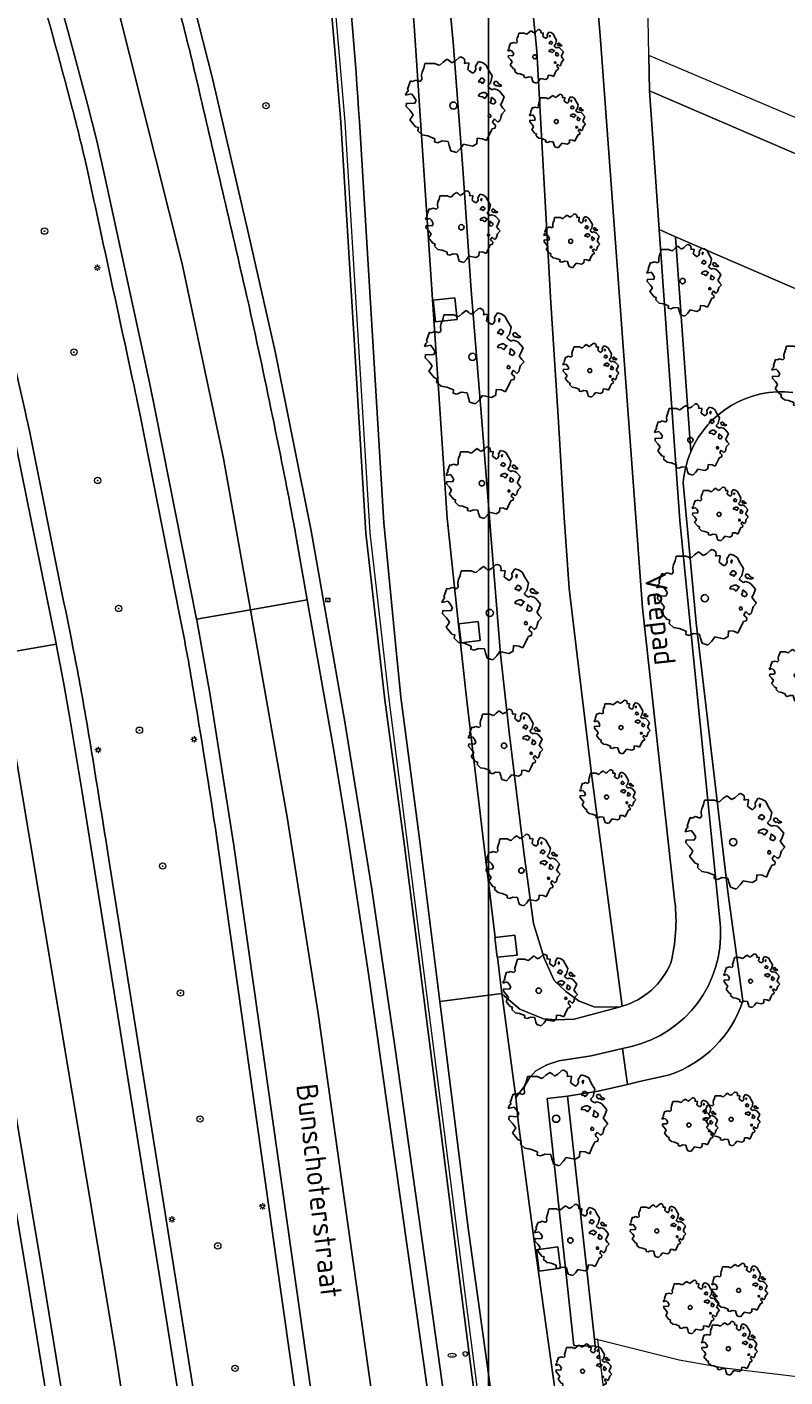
# Model space of a CAD drawing. Header units: metres. Extents: x 152391 to 157968, y 462336 to 467280.
# Tile 402 of 656: x 153737 to 153785, y 466355 to 466441. Entities that reach past the tile are written whole.
import ezdxf
from ezdxf.enums import TextEntityAlignment as Align

# ---------------------------------------------------------------- set-up
doc = ezdxf.new("R2010")
doc.units = ezdxf.units.M
doc.header["$LTSCALE"] = 0.75
doc.layers.get('0').update_dxf_attribs({"lineweight": 25})
doc.layers.get('defpoints').update_dxf_attribs({"lineweight": 25})
for name, color, linetype, lineweight in [('B-GV-GR-BOOM-S', 252, 'Continuous', 25), ('B-WE-GR-BEPLANTING_CULTUUR_BOSPLANTSOEN-GV', 251, 'Continuous', 18), ('B-WE-GR-BOOM-S', 251, 'Continuous', 25), ('B-WE-GR-GROENVOORZIENING-GV', 251, 'Continuous', 18), ('B-WE-GR-HAAG-G', 251, 'GR-HAAG1', 13), ('B-WE-GW-TALUD_KRUIN-G', 251, 'Continuous', 18), ('B-WE-IE-MEUBILAIR_WATERWEGMEUBILAIR-S', 251, 'Continuous', 25), ('B-WE-IE-MEUBILAIR_WEGMEUBILAIR_PAAL-S', 251, 'Continuous', 25), ('B-WE-KL-ET_LS_OV_LICHTMAST-S', 251, 'Continuous', 25), ('B-WE-KL-WATER-S', 170, 'Continuous', 25), ('B-WE-OG-TERREIN_CULTUURSCHEIDING-GV', 251, 'Continuous', 18), ('B-WE-OG-TOPOGRAFIE-T18', 1, 'Continuous', 18), ('B-WE-VH-VERHARDING_ASFALT-GV', 251, 'Continuous', 18), ('B-WE-VH-VERHARDING_BETONSTRAATSTEEN-GV', 251, 'Continuous', 18), ('B-WE-VH-VERHARDING_GESLOTEN-GV', 251, 'Continuous', 18), ('B-WE-VH-VERHARDING_TEGEL-GV', 251, 'Continuous', 18)]:
    doc.layers.add(name, color=color, linetype=linetype, lineweight=lineweight)
doc.styles.add('NLCS-ISO', font='isocpeur.ttf')
doc.styles.add('NLCS-ISO-M750-T18', font='NLCS-ISO.ttf', dxfattribs={"height": 1.35})
doc.linetypes.add('GR-HAAG1', pattern='A,6,[176,NLCS.SHX,S=0.125,R=0,X=0,Y=0],-2', length=8)

# ---------------------------------------------------------------- blocks, each defined once
blk = doc.blocks.new('SIE-WATER_VERKLIKKER_TRANSPORTLEIDING-SO')
at = {"color": 0, "linetype": 'ByBlock', "lineweight": 18}
blk.add_circle((0, 0), 1.5, dxfattribs=at)
at = {"color": 0, "linetype": 'ByBlock', "lineweight": 18, "style": 'NLCS-ISO'}
blk.add_text('vt', height=1.5, dxfattribs=at).set_placement((0, 0), align=Align.MIDDLE_CENTER)
blk = doc.blocks.new('SKL-ET_OV_LICHTMAST-SO')
at = {"color": 0, "linetype": 'ByBlock', "lineweight": 18}
for points in [[(-1.25, 0), (-2, 0)], [(-1.41, 1.41), (-0.88, 0.88)], [(0, 2), (0, 1.25)], [(0.88, 0.88), (1.41, 1.41)], [(2, 0), (1.25, 0)], [(-1.41, -1.41), (-0.88, -0.88)], [(0, -1.25), (0, -2)], [(0.88, -0.88), (1.41, -1.41)]]:
    blk.add_lwpolyline(points, dxfattribs=at)
blk.add_circle((0, 0), 1, dxfattribs=at)
blk = doc.blocks.new('SIE-WEG_PAAL_HECTOMETERPAAL-SO')
at = {"color": 0, "linetype": 'ByBlock', "lineweight": 18}
blk.add_lwpolyline([(-1.44375, -0.94375), (1.44375, -0.94375), (1.44375, 0.94375), (-1.44375, 0.94375)], close=True, dxfattribs=at)
at = {"color": 0, "linetype": 'ByBlock', "lineweight": 18, "style": 'NLCS-ISO'}
blk.add_text('hm', height=1.5, dxfattribs=at).set_placement((0, 0), align=Align.MIDDLE_CENTER)
at = {"style": 'NLCS-ISO'}
blk.add_attdef('WAARDE', (2.13125, -1.69375), '', height=1.5, dxfattribs=at)
blk = doc.blocks.new('SKL-WATER_BRANDKRAAN_BRANDPUT-SO')
at = {"color": 0, "linetype": 'ByBlock', "lineweight": 18}
blk.add_ellipse((0, 0), major_axis=(2.5, 0), ratio=0.54, dxfattribs=at)
at = {"color": 0, "linetype": 'ByBlock', "lineweight": 18, "style": 'NLCS-ISO'}
blk.add_text('bk', height=1.5, dxfattribs=at).set_placement((0.16, 0), align=Align.MIDDLE_CENTER)
blk = doc.blocks.new('SGR-BOOM_01-SO')
at = {"linetype": 'ByBlock', "lineweight": 18}
h = blk.add_hatch(color=0, dxfattribs=at)
h.dxf.hatch_style = 1
edge = h.paths.add_edge_path()
edge.add_arc((0, 0), 0.25, 0, 360)
at = {"color": 0, "linetype": 'ByBlock', "lineweight": 18}
for radius in [2, 0.25]:
    blk.add_circle((0, 0), radius, dxfattribs=at)
blk = doc.blocks.new('SGR-BOOM_21_30')
at = {"linetype": 'Continuous'}
for p, q in [((0.065, 1.581), (0.205, 1.712)), ((0.205, 1.712), (0.263, 1.729)), ((0.263, 1.729), (0.333, 1.696)), ((-1.633, 0.579), (-1.528, 0.875)), ((-1.528, 0.875), (-1.458, 0.858)), ((-1.458, 0.858), (-1.342, 0.908)), ((-1.342, 0.908), (-1.179, 0.858)), ((-1.179, 0.858), (-1.121, 0.924)), ((-1.133, 1.088), (-1.109, 1.187)), ((-1.121, 0.924), (-1.133, 1.088)), ((-1.109, 1.187), (-1.051, 1.335)), ((-1.051, 1.335), (-1.016, 1.499)), ((-1.016, 1.499), (-0.668, 1.499)), ((-0.668, 1.499), (-0.516, 1.433)), ((-0.516, 1.433), (-0.47, 1.45)), ((-0.47, 1.45), (-0.365, 1.548)), ((-0.365, 1.548), (-0.226, 1.647)), ((-0.226, 1.647), (-0.133, 1.581)), ((-0.133, 1.581), (-0.063, 1.515)), ((-0.063, 1.515), (0.065, 1.581)), ((0.333, 1.696), (0.391, 1.647)), ((0.402, 1.532), (0.379, 1.499)), ((0.379, 1.499), (0.53, 1.515)), ((0.391, 1.647), (0.402, 1.532)), ((0.542, 1.483), (0.507, 1.285)), ((0.507, 1.285), (0.565, 1.236)), ((0.53, 1.515), (0.542, 1.483)), ((0.565, 1.236), (0.693, 1.154)), ((0.693, 1.154), (0.751, 1.203)), ((0.751, 1.203), (0.798, 1.285)), ((0.786, 1.4), (0.891, 1.565)), ((0.798, 1.285), (0.786, 1.4)), ((0.891, 1.565), (1.019, 1.532)), ((0.937, 0.908), (0.891, 0.875)), ((0.891, 0.875), (0.926, 0.825)), ((0.972, 1.368), (0.926, 1.335)), ((0.926, 1.335), (0.949, 1.253)), ((0.972, 0.973), (0.937, 0.908)), ((0.949, 1.253), (0.961, 1.236)), ((0.961, 1.269), (0.972, 1.368)), ((1.03, 0.973), (0.972, 0.973)), ((1.019, 1.532), (1.158, 1.45)), ((1.077, 0.94), (1.03, 0.973)), ((1.124, 0.875), (1.077, 0.94)), ((1.077, 0.842), (1.124, 0.875)), ((1.158, 1.45), (1.251, 1.269)), ((1.251, 1.269), (1.379, 1.055)), ((1.379, 1.055), (1.321, 0.793)), ((1.472, 0.858), (1.438, 0.809)), ((1.542, 0.858), (1.472, 0.858)), ((1.624, 0.76), (1.542, 0.858)), ((-1.703, 0.365), (-1.656, 0.48)), ((-1.493, 0.415), (-1.703, 0.365)), ((-1.679, -0.029), (-1.668, 0.086)), ((-1.668, 0.086), (-1.389, 0.07)), ((-1.656, 0.48), (-1.598, 0.53)), ((-1.598, 0.53), (-1.633, 0.579)), ((-1.423, 0.333), (-1.493, 0.415)), ((-1.33, 0.185), (-1.423, 0.333)), ((-1.389, 0.07), (-1.33, 0.185)), ((0.926, 0.415), (0.891, 0.333)), ((0.891, 0.333), (1.03, 0.316)), ((0.926, 0.825), (0.984, 0.842)), ((1.054, 0.464), (0.926, 0.415)), ((0.984, 0.842), (1.03, 0.776)), ((1.03, 0.776), (1.077, 0.842)), ((1.03, 0.316), (1.112, 0.251)), ((1.112, 0.464), (1.054, 0.464)), ((1.217, 0.398), (1.112, 0.464)), ((1.112, 0.251), (1.205, 0.365)), ((1.205, 0.365), (1.24, 0.415)), ((1.321, 0.793), (1.228, 0.694)), ((1.228, 0.694), (1.275, 0.628)), ((1.275, 0.628), (1.379, 0.563)), ((1.344, 0.185), (1.31, 0.103)), ((1.434, 0.049), (1.31, 0.103)), ((1.356, 0.3), (1.344, 0.234)), ((1.344, 0.234), (1.344, 0.185)), ((1.426, 0.234), (1.356, 0.3)), ((1.379, 0.563), (1.438, 0.595)), ((1.472, 0.201), (1.426, 0.234)), ((1.434, 0.049), (1.507, 0.136)), ((1.438, 0.809), (1.461, 0.743)), ((1.438, 0.595), (1.565, 0.563)), ((1.461, 0.743), (1.531, 0.694)), ((1.507, 0.136), (1.472, 0.201)), ((1.531, 0.727), (1.635, 0.678)), ((1.531, 0.694), (1.542, 0.727)), ((1.565, 0.563), (1.635, 0.513)), ((1.728, 0.71), (1.624, 0.76)), ((1.635, 0.678), (1.728, 0.71)), ((1.635, 0.513), (1.81, 0.316)), ((1.717, 0.103), (1.67, 0.037)), ((1.67, 0.037), (1.763, -0.094)), ((1.81, 0.316), (1.717, 0.103)), ((-1.54, -0.177), (-1.679, -0.029)), ((-1.551, -0.505), (-1.493, -0.423)), ((-1.354, -0.752), (-1.551, -0.505)), ((-1.435, -0.324), (-1.54, -0.177)), ((-1.493, -0.423), (-1.435, -0.324)), ((-1.249, -0.784), (-1.354, -0.752)), ((-1.272, -0.899), (-1.249, -0.784)), ((1.286, -0.292), (1.24, -0.357)), ((1.24, -0.357), (1.251, -0.423)), ((1.263, -0.423), (1.333, -0.407)), ((1.333, -0.341), (1.286, -0.292)), ((1.333, -0.407), (1.333, -0.341)), ((1.368, -0.834), (1.356, -0.883)), ((1.484, -0.801), (1.368, -0.834)), ((1.461, -0.472), (1.391, -0.587)), ((1.391, -0.587), (1.426, -0.637)), ((1.426, -0.637), (1.496, -0.702)), ((1.577, -0.587), (1.461, -0.472)), ((1.496, -0.702), (1.484, -0.801)), ((1.658, -0.522), (1.577, -0.587)), ((1.682, -0.423), (1.658, -0.522)), ((1.717, -0.308), (1.682, -0.423)), ((1.845, -0.177), (1.717, -0.308)), ((1.763, -0.094), (1.845, -0.177)), ((-1.109, -1.047), (-1.272, -0.899)), ((-0.912, -1.08), (-1.109, -1.047)), ((-0.668, -1.179), (-0.912, -1.08)), ((-0.679, -1.294), (-0.668, -1.179)), ((-0.551, -1.326), (-0.679, -1.294)), ((-0.4, -1.261), (-0.551, -1.326)), ((-0.191, -1.277), (-0.4, -1.261)), ((-0.156, -1.425), (-0.191, -1.277)), ((-0.133, -1.491), (-0.156, -1.425)), ((-0.098, -1.606), (-0.133, -1.491)), ((0.112, -1.671), (-0.098, -1.606)), ((0.251, -1.524), (0.112, -1.671)), ((0.356, -1.376), (0.251, -1.524)), ((0.682, -1.441), (0.356, -1.376)), ((0.833, -1.359), (0.682, -1.441)), ((0.844, -1.162), (0.833, -1.359)), ((1.03, -1.179), (0.844, -1.162)), ((1.182, -1.244), (1.03, -1.179)), ((1.286, -1.014), (1.182, -1.244)), ((1.356, -0.883), (1.286, -1.014))]:
    blk.add_line(p, q, dxfattribs=at)
blk.add_circle((0, 0), 0.126, dxfattribs=at)
blk = doc.blocks.new('SGR-BOOM_31_50')
at = {"linetype": 'Continuous'}
for p, q in [((-1.479, 1.582), (-1.402, 1.78)), ((-1.402, 1.78), (-1.355, 1.999)), ((-1.355, 1.999), (-0.89, 1.999)), ((-0.89, 1.999), (-0.688, 1.911)), ((-0.688, 1.911), (-0.626, 1.933)), ((-0.626, 1.933), (-0.487, 2.064)), ((-0.487, 2.064), (-0.301, 2.196)), ((-0.301, 2.196), (-0.177, 2.108)), ((-0.177, 2.108), (-0.084, 2.02)), ((-0.084, 2.02), (0.087, 2.108)), ((0.087, 2.108), (0.273, 2.283)), ((0.273, 2.283), (0.351, 2.305)), ((0.351, 2.305), (0.444, 2.261)), ((0.444, 2.261), (0.521, 2.196)), ((0.537, 2.042), (0.506, 1.999)), ((0.506, 1.999), (0.707, 2.02)), ((0.521, 2.196), (0.537, 2.042)), ((0.723, 1.977), (0.676, 1.714)), ((0.676, 1.714), (0.754, 1.648)), ((0.707, 2.02), (0.723, 1.977)), ((1.002, 1.604), (1.064, 1.714)), ((1.048, 1.867), (1.188, 2.086)), ((1.064, 1.714), (1.048, 1.867)), ((1.188, 2.086), (1.358, 2.042)), ((1.296, 1.823), (1.234, 1.78)), ((1.234, 1.78), (1.265, 1.67)), ((1.281, 1.692), (1.296, 1.823)), ((1.358, 2.042), (1.545, 1.933)), ((1.545, 1.933), (1.669, 1.692)), ((-2.177, 0.772), (-2.038, 1.166)), ((-2.038, 1.166), (-1.944, 1.144)), ((-1.944, 1.144), (-1.789, 1.21)), ((-1.789, 1.21), (-1.572, 1.144)), ((-1.572, 1.144), (-1.495, 1.232)), ((-1.51, 1.451), (-1.479, 1.582)), ((-1.495, 1.232), (-1.51, 1.451)), ((0.754, 1.648), (0.924, 1.539)), ((0.924, 1.539), (1.002, 1.604)), ((1.25, 1.21), (1.188, 1.166)), ((1.188, 1.166), (1.234, 1.101)), ((1.234, 1.101), (1.312, 1.122)), ((1.296, 1.298), (1.25, 1.21)), ((1.265, 1.67), (1.281, 1.648)), ((1.374, 1.298), (1.296, 1.298)), ((1.312, 1.122), (1.374, 1.035)), ((1.436, 1.254), (1.374, 1.298)), ((1.374, 1.035), (1.436, 1.122)), ((1.498, 1.166), (1.436, 1.254)), ((1.436, 1.122), (1.498, 1.166)), ((1.762, 1.057), (1.638, 0.925)), ((1.638, 0.925), (1.7, 0.838)), ((1.669, 1.692), (1.839, 1.407)), ((1.839, 1.407), (1.762, 1.057)), ((1.963, 1.144), (1.917, 1.079)), ((1.917, 1.079), (1.948, 0.991)), ((1.948, 0.991), (2.041, 0.925)), ((2.056, 1.144), (1.963, 1.144)), ((2.041, 0.969), (2.18, 0.903)), ((2.041, 0.925), (2.056, 0.969)), ((2.165, 1.013), (2.056, 1.144)), ((2.304, 0.947), (2.165, 1.013)), ((2.18, 0.903), (2.304, 0.947)), ((-2.27, 0.487), (-2.208, 0.641)), ((-1.991, 0.553), (-2.27, 0.487)), ((-2.239, -0.038), (-2.224, 0.115)), ((-2.224, 0.115), (-1.851, 0.093)), ((-2.208, 0.641), (-2.131, 0.706)), ((-2.131, 0.706), (-2.177, 0.772)), ((-1.898, 0.444), (-1.991, 0.553)), ((-1.774, 0.246), (-1.898, 0.444)), ((-1.851, 0.093), (-1.774, 0.246)), ((1.234, 0.553), (1.188, 0.444)), ((1.188, 0.444), (1.374, 0.422)), ((1.405, 0.619), (1.234, 0.553)), ((1.374, 0.422), (1.483, 0.334)), ((1.483, 0.619), (1.405, 0.619)), ((1.622, 0.531), (1.483, 0.619)), ((1.483, 0.334), (1.607, 0.487)), ((1.607, 0.487), (1.653, 0.553)), ((1.7, 0.838), (1.839, 0.75)), ((1.793, 0.246), (1.746, 0.137)), ((1.911, 0.065), (1.746, 0.137)), ((1.808, 0.4), (1.793, 0.312)), ((1.793, 0.312), (1.793, 0.246)), ((1.901, 0.312), (1.808, 0.4)), ((1.839, 0.75), (1.917, 0.794)), ((1.963, 0.268), (1.901, 0.312)), ((1.911, 0.065), (2.01, 0.181)), ((1.917, 0.794), (2.087, 0.75)), ((2.01, 0.181), (1.963, 0.268)), ((2.087, 0.75), (2.18, 0.684)), ((2.18, 0.684), (2.413, 0.422)), ((2.289, 0.137), (2.227, 0.049)), ((2.227, 0.049), (2.351, -0.126)), ((2.413, 0.422), (2.289, 0.137)), ((-2.053, -0.235), (-2.239, -0.038)), ((-2.069, -0.673), (-1.991, -0.564)), ((-1.805, -1.002), (-2.069, -0.673)), ((-1.913, -0.433), (-2.053, -0.235)), ((-1.991, -0.564), (-1.913, -0.433)), ((1.715, -0.389), (1.653, -0.476)), ((1.653, -0.476), (1.669, -0.564)), ((1.684, -0.564), (1.777, -0.542)), ((1.777, -0.454), (1.715, -0.389)), ((1.777, -0.542), (1.777, -0.454)), ((1.948, -0.63), (1.855, -0.783)), ((1.855, -0.783), (1.901, -0.849)), ((1.901, -0.849), (1.994, -0.936)), ((2.103, -0.783), (1.948, -0.63)), ((2.211, -0.695), (2.103, -0.783)), ((2.242, -0.564), (2.211, -0.695)), ((2.289, -0.411), (2.242, -0.564)), ((2.459, -0.235), (2.289, -0.411)), ((2.351, -0.126), (2.459, -0.235)), ((-1.665, -1.046), (-1.805, -1.002)), ((-1.696, -1.199), (-1.665, -1.046)), ((-1.479, -1.396), (-1.696, -1.199)), ((-1.216, -1.44), (-1.479, -1.396)), ((-0.89, -1.571), (-1.216, -1.44)), ((-0.906, -1.725), (-0.89, -1.571)), ((-0.533, -1.681), (-0.735, -1.769)), ((-0.254, -1.703), (-0.533, -1.681)), ((-0.208, -1.9), (-0.254, -1.703)), ((1.126, -1.55), (1.11, -1.812)), ((1.374, -1.571), (1.126, -1.55)), ((1.576, -1.659), (1.374, -1.571)), ((1.715, -1.352), (1.576, -1.659)), ((1.808, -1.177), (1.715, -1.352)), ((1.824, -1.112), (1.808, -1.177)), ((1.979, -1.068), (1.824, -1.112)), ((1.994, -0.936), (1.979, -1.068)), ((-0.735, -1.769), (-0.906, -1.725)), ((-0.177, -1.988), (-0.208, -1.9)), ((-0.13, -2.141), (-0.177, -1.988)), ((0.149, -2.229), (-0.13, -2.141)), ((0.335, -2.031), (0.149, -2.229)), ((0.475, -1.834), (0.335, -2.031)), ((0.909, -1.922), (0.475, -1.834)), ((1.11, -1.812), (0.909, -1.922))]:
    blk.add_line(p, q, dxfattribs=at)
blk.add_circle((0, 0), 0.169, dxfattribs=at)
blk = doc.blocks.new('SGR-BOOM_50_100')
at = {"linetype": 'Continuous'}
for p, q in [((-1.869, 2.373), (-1.807, 2.665)), ((-1.807, 2.665), (-1.187, 2.665)), ((-1.187, 2.665), (-0.918, 2.548)), ((-0.918, 2.548), (-0.835, 2.577)), ((-0.835, 2.577), (-0.649, 2.752)), ((-0.649, 2.752), (-0.401, 2.928)), ((-0.401, 2.928), (-0.236, 2.811)), ((-0.236, 2.811), (-0.112, 2.694)), ((-0.112, 2.694), (0.116, 2.811)), ((0.116, 2.811), (0.364, 3.044)), ((0.364, 3.044), (0.467, 3.074)), ((0.467, 3.074), (0.591, 3.015)), ((0.591, 3.015), (0.695, 2.928)), ((0.715, 2.723), (0.674, 2.665)), ((0.674, 2.665), (0.943, 2.694)), ((0.695, 2.928), (0.715, 2.723)), ((0.964, 2.636), (0.902, 2.285)), ((0.943, 2.694), (0.964, 2.636)), ((1.398, 2.49), (1.584, 2.782)), ((1.584, 2.782), (1.811, 2.723)), ((1.811, 2.723), (2.059, 2.577)), ((2.059, 2.577), (2.225, 2.256)), ((-2.014, 1.935), (-1.972, 2.11)), ((-1.993, 1.643), (-2.014, 1.935)), ((-1.972, 2.11), (-1.869, 2.373)), ((0.902, 2.285), (1.005, 2.198)), ((1.005, 2.198), (1.232, 2.052)), ((1.232, 2.052), (1.336, 2.139)), ((1.336, 2.139), (1.418, 2.285)), ((1.418, 2.285), (1.398, 2.49)), ((1.729, 2.431), (1.646, 2.373)), ((1.646, 2.373), (1.687, 2.227)), ((1.729, 1.73), (1.667, 1.613)), ((1.687, 2.227), (1.708, 2.198)), ((1.708, 2.256), (1.729, 2.431)), ((1.832, 1.73), (1.729, 1.73)), ((1.915, 1.672), (1.832, 1.73)), ((2.225, 2.256), (2.452, 1.876)), ((2.452, 1.876), (2.349, 1.409)), ((-3.027, 0.65), (-2.944, 0.854)), ((-2.944, 0.854), (-2.841, 0.942)), ((-2.903, 1.029), (-2.717, 1.555)), ((-2.841, 0.942), (-2.903, 1.029)), ((-2.717, 1.555), (-2.593, 1.526)), ((-2.593, 1.526), (-2.386, 1.613)), ((-2.386, 1.613), (-2.096, 1.526)), ((-2.096, 1.526), (-1.993, 1.643)), ((1.667, 1.613), (1.584, 1.555)), ((1.584, 1.555), (1.646, 1.467)), ((1.646, 1.467), (1.749, 1.497)), ((1.749, 1.497), (1.832, 1.38)), ((1.832, 1.38), (1.915, 1.497)), ((1.997, 1.555), (1.915, 1.672)), ((1.915, 1.497), (1.997, 1.555)), ((2.349, 1.409), (2.183, 1.234)), ((2.183, 1.234), (2.266, 1.117)), ((2.266, 1.117), (2.452, 1)), ((2.452, 1), (2.556, 1.059)), ((2.618, 1.526), (2.556, 1.438)), ((2.556, 1.438), (2.597, 1.321)), ((2.556, 1.059), (2.783, 1)), ((2.597, 1.321), (2.721, 1.234)), ((2.742, 1.526), (2.618, 1.526)), ((2.721, 1.292), (2.907, 1.205)), ((2.721, 1.234), (2.742, 1.292)), ((2.886, 1.351), (2.742, 1.526)), ((2.783, 1), (2.907, 0.913)), ((3.072, 1.263), (2.886, 1.351)), ((2.907, 1.205), (3.072, 1.263)), ((2.907, 0.913), (3.217, 0.562)), ((-2.655, 0.737), (-3.027, 0.65)), ((-2.985, -0.051), (-2.965, 0.153)), ((-2.965, 0.153), (-2.469, 0.124)), ((-2.531, 0.591), (-2.655, 0.737)), ((-2.365, 0.329), (-2.531, 0.591)), ((-2.469, 0.124), (-2.365, 0.329)), ((1.646, 0.737), (1.584, 0.591)), ((1.584, 0.591), (1.832, 0.562)), ((1.873, 0.825), (1.646, 0.737)), ((1.832, 0.562), (1.977, 0.445)), ((1.977, 0.825), (1.873, 0.825)), ((2.163, 0.708), (1.977, 0.825)), ((1.977, 0.445), (2.142, 0.65)), ((2.142, 0.65), (2.204, 0.737)), ((2.39, 0.329), (2.328, 0.183)), ((2.549, 0.087), (2.328, 0.183)), ((2.411, 0.533), (2.39, 0.416)), ((2.39, 0.416), (2.39, 0.329)), ((2.535, 0.416), (2.411, 0.533)), ((2.618, 0.358), (2.535, 0.416)), ((2.549, 0.087), (2.68, 0.241)), ((2.68, 0.241), (2.618, 0.358)), ((3.052, 0.183), (2.969, 0.066)), ((2.969, 0.066), (3.135, -0.168)), ((3.217, 0.562), (3.052, 0.183)), ((-2.737, -0.314), (-2.985, -0.051)), ((-2.758, -0.898), (-2.655, -0.752)), ((-2.551, -0.577), (-2.737, -0.314)), ((-2.655, -0.752), (-2.551, -0.577)), ((2.287, -0.518), (2.204, -0.635)), ((2.204, -0.635), (2.225, -0.752)), ((2.245, -0.752), (2.37, -0.723)), ((2.37, -0.606), (2.287, -0.518)), ((2.37, -0.723), (2.37, -0.606)), ((2.597, -0.84), (2.473, -1.044)), ((2.804, -1.044), (2.597, -0.84)), ((2.99, -0.752), (2.948, -0.927)), ((3.052, -0.548), (2.99, -0.752)), ((3.279, -0.314), (3.052, -0.548)), ((3.135, -0.168), (3.279, -0.314)), ((-2.407, -1.336), (-2.758, -0.898)), ((-2.22, -1.394), (-2.407, -1.336)), ((-2.262, -1.599), (-2.22, -1.394)), ((-1.972, -1.862), (-2.262, -1.599)), ((2.411, -1.57), (2.287, -1.803)), ((2.432, -1.482), (2.411, -1.57)), ((2.638, -1.424), (2.432, -1.482)), ((2.473, -1.044), (2.535, -1.132)), ((2.535, -1.132), (2.659, -1.248)), ((2.659, -1.248), (2.638, -1.424)), ((2.948, -0.927), (2.804, -1.044)), ((-1.621, -1.92), (-1.972, -1.862)), ((-1.187, -2.095), (-1.621, -1.92)), ((-1.207, -2.3), (-1.187, -2.095)), ((-0.98, -2.358), (-1.207, -2.3)), ((-0.711, -2.241), (-0.98, -2.358)), ((-0.339, -2.271), (-0.711, -2.241)), ((-0.277, -2.533), (-0.339, -2.271)), ((-0.236, -2.65), (-0.277, -2.533)), ((0.633, -2.446), (0.447, -2.709)), ((1.212, -2.563), (0.633, -2.446)), ((1.48, -2.417), (1.212, -2.563)), ((1.501, -2.066), (1.48, -2.417)), ((1.832, -2.095), (1.501, -2.066)), ((2.101, -2.212), (1.832, -2.095)), ((2.287, -1.803), (2.101, -2.212)), ((-0.174, -2.855), (-0.236, -2.65)), ((0.199, -2.971), (-0.174, -2.855)), ((0.447, -2.709), (0.199, -2.971))]:
    blk.add_line(p, q, dxfattribs=at)
blk.add_circle((0, 0), 0.225, dxfattribs=at)

msp = doc.modelspace()

# ---------------------------------------------------------------- linework, layer by layer
at = {"layer": 'B-WE-GR-BEPLANTING_CULTUUR_BOSPLANTSOEN-GV'}
for points in [[(153751.247, 466516.842), (153755.306, 466506.403), (153757.161, 466500.658), (153757.35, 466500), (153758.414, 466496.303), (153760.298, 466490.146), (153761.599, 466485.392), (153763.376, 466478.537), (153764.47, 466473.235), (153765.802, 466466.784), (153766.461, 466462.885), (153767.017, 466458.637), (153768.138, 466450.99), (153768.544, 466446.695), (153769.267, 466439.252), (153769.689, 466431.612), (153770.155, 466423.322), (153770.631, 466416.132), (153771.016, 466409.739), (153771.321, 466405.245), (153771.827, 466400.998), (153772.748, 466393.353), (153774.687, 466378.818)], [(153778.017, 466385.41), (153775.958, 466404.016), (153773.287, 466440.224), (153773.031, 466443.201), (153772.213, 466452.727), (153770.513, 466463.843), (153769.65, 466469.184), (153768.462, 466474.937), (153766.678, 466482.54), (153764.746, 466490.244), (153763.605, 466494.647), (153762.077, 466500), (153761.82, 466500.9), (153759.9, 466506.686), (153758.366, 466510.405)], [(153763.262, 466447.397), (153763.983, 466439.804), (153764.602, 466431.813), (153765.122, 466424.122), (153765.833, 466415.331), (153766.364, 466408.639), (153766.986, 466401.097), (153767.536, 466396.151), (153768.457, 466388.556), (153769.061, 466384.058), (153769.737, 466381.855), (153770.372, 466380.452), (153771.114, 466379.745), (153771.956, 466379.137), (153772.9, 466378.779), (153774.479, 466378.762), (153774.687, 466378.818), (153772.748, 466393.353), (153771.827, 466400.998), (153771.321, 466405.245), (153771.016, 466409.739), (153770.631, 466416.132), (153770.155, 466423.322), (153769.689, 466431.612), (153769.267, 466439.252), (153768.544, 466446.695)], [(153778.537, 466411.922), (153779.36, 466403.074), (153781.37, 466386.045), (153782.31, 466379.153)], [(153777.67, 466374.481), (153775.776, 466374.045), (153775.012, 466373.869), (153773.165, 466373.444), (153771.209, 466373.131), (153772.916, 466357.76), (153773.131, 466357.742)], [(153773.131, 466357.742), (153778.285, 466356.447), (153781.148, 466355.947), (153786.999, 466355.239), (153792.769, 466354.612), (153799.061, 466354.731), (153810.799, 466354.264), (153813.84, 466354.116), (153826.346, 466353.618), (153826.351, 466354.26), (153826.356, 466355.894), (153828.069, 466356.775)]]:
    msp.add_lwpolyline(points, dxfattribs=at)
for points in [[(153777.026, 466427.949), (153778.06, 466427.502), (153797.237, 466419.214), (153806.248, 466415.427), (153821.422, 466417.431), (153820.647, 466424.39), (153809.463, 466422.831), (153795.405, 466428.557), (153776.41, 466436.732)], [(153772.916, 466357.76), (153771.209, 466373.131), (153769.935, 466372.987), (153771.627, 466357.344), (153772.909, 466357.317), (153772.964, 466357.324)]]:
    msp.add_lwpolyline(points, close=True, dxfattribs=at)
for points in [[(153785.48, 466417.652, 0.332554), (153779.015, 466413.884)], [(153779.015, 466413.884, 0.081669), (153778.537, 466411.922)], [(153777.759, 466381.56, 0.088815), (153778.017, 466385.41)], [(153774.687, 466378.818, 0.224991), (153777.759, 466381.56)], [(153782.31, 466379.153, -0.237114), (153777.67, 466374.481)]]:
    msp.add_lwpolyline(points, format="xyb", dxfattribs=at)
at = {"layer": 'B-WE-GR-GROENVOORZIENING-GV'}
for points in [[(153679.543, 466619.858), (153681.638, 466611.896), (153685.391, 466598.625), (153686.57, 466594.429), (153692.722, 466572.536), (153707.863, 466519.729), (153713.87, 466498.676), (153715.363, 466493.445), (153729.852, 466441.703), (153732.03, 466432.938), (153733.141, 466428.273), (153736.04, 466415.715), (153738.834, 466401.865), (153738.859, 466401.734), (153739.327, 466399.321), (153739.733, 466397.036), (153740.486, 466392.496), (153746.91, 466352.227), (153754.709, 466302.952), (153760.486, 466266.671), (153764.537, 466240.85)], [(153718.204, 466546.236), (153728.728, 466509.499), (153738.257, 466475.809), (153743.17, 466458.398), (153744.607, 466453.309), (153746.343, 466446.971), (153748.756, 466437.522), (153751.039, 466427.689), (153752.713, 466420.241), (153754.996, 466408.902), (153757.121, 466396.819), (153758.841, 466386.233), (153760.285, 466376.281), (153762.745, 466358.902), (153768.786, 466315.553)], [(153754.011, 466408.728), (153754.75, 466404.531), (153756.427, 466394.994), (153757.216, 466390.228), (153758.627, 466380.859), (153762.392, 466354.258), (153765.732, 466330.078), (153767.798, 466315.394), (153768.788, 466315.536), (153768.786, 466315.553), (153762.745, 466358.902), (153760.285, 466376.281), (153758.841, 466386.233), (153757.121, 466396.819), (153754.996, 466408.902), (153752.713, 466420.241), (153751.039, 466427.689), (153748.756, 466437.522), (153746.343, 466446.971), (153744.607, 466453.309), (153743.17, 466458.398), (153738.257, 466475.809), (153728.728, 466509.499), (153718.204, 466546.236)], [(153771.924, 466235.003), (153763.356, 466295.403), (153762.177, 466303.833), (153759.781, 466320.955), (153758.644, 466329.059), (153755.017, 466354.246), (153750.106, 466388.992), (153748.591, 466398.63), (153747.759, 466403.242), (153747.748, 466403.298), (153745.151, 466416.405), (153744.766, 466418.271), (153741.969, 466431.21), (153741.433, 466433.559), (153740.846, 466435.896), (153739.618, 466440.465), (153730.686, 466472.445), (153722.577, 466501.142), (153721.539, 466504.817), (153712.101, 466537.611)], [(153739.236, 466348.068), (153736.985, 466361.914), (153733.145, 466384.683), (153729.811, 466404.588), (153728.067, 466414.517), (153723.631, 466433.2), (153718.203, 466453.356), (153714.248, 466467.228), (153709.842, 466482.68), (153702.431, 466508.738), (153696.018, 466531.147)], [(153696.018, 466531.147), (153702.431, 466508.738), (153709.842, 466482.68), (153714.248, 466467.228), (153718.203, 466453.356), (153723.631, 466433.2), (153728.067, 466414.517), (153729.811, 466404.588), (153733.145, 466384.683), (153736.985, 466361.914), (153739.236, 466348.068), (153741.092, 466336.654), (153743.143, 466324.034), (153743.929, 466319.201), (153744.001, 466317.04), (153744.605, 466299.055), (153745.267, 466290.179), (153746.335, 466280.287), (153753.149, 466237.163)], [(153765.937, 466349.443), (153764.514, 466360.596), (153763.345, 466369.76), (153761.995, 466380.348), (153760.897, 466388.956), (153759.656, 466398.208), (153758.461, 466408.749), (153757.694, 466421.344), (153756.878, 466434.752), (153756.468, 466439.561), (153756.038, 466444.547), (153754.236, 466459.569), (153750.648, 466476.925), (153746.623, 466492.064), (153743.659, 466501.748), (153739.811, 466510.743)], [(153739.811, 466510.743), (153743.659, 466501.748), (153746.623, 466492.064), (153750.648, 466476.925), (153754.236, 466459.569), (153756.038, 466444.547), (153756.468, 466439.561), (153756.878, 466434.752), (153757.694, 466421.344), (153758.461, 466408.749), (153759.656, 466398.208), (153760.897, 466388.956), (153761.995, 466380.348), (153763.345, 466369.76), (153764.514, 466360.596), (153765.937, 466349.443)], [(153767.287, 466347.819), (153764.961, 466364.634), (153763.14, 466379.119), (153761.846, 466389.405), (153760.665, 466398.373), (153760.335, 466401.776), (153759.595, 466409.393), (153758.048, 466434.784)], [(153734.115, 466428.498), (153736.896, 466416.462), (153737.016, 466415.932)], [(153737.016, 466415.932), (153736.896, 466416.462), (153734.115, 466428.498)], [(153746.694, 466403.475), (153744.17, 466416.21), (153743.988, 466417.11)], [(153743.988, 466417.11), (153744.17, 466416.21), (153746.694, 466403.475)], [(153745.604, 466299.101), (153744.926, 466319.298), (153737.957, 466362.169), (153731.506, 466400.439), (153731.458, 466400.726)], [(153742.193, 466388.106), (153746.444, 466361.485), (153747.898, 466352.384), (153751.713, 466328.241), (153754.121, 466313.05), (153759.742, 466314.013), (153758.791, 466320.816), (153757.654, 466328.918), (153754.027, 466354.105), (153752.856, 466362.393), (153749.116, 466388.848)], [(153749.116, 466388.848), (153752.856, 466362.393), (153754.027, 466354.105), (153757.654, 466328.918), (153758.791, 466320.816), (153759.742, 466314.013), (153760.453, 466308.935), (153762.366, 466295.263), (153766.682, 466264.852), (153770.934, 466234.864)], [(153765.525, 466241.007), (153761.474, 466266.827), (153756.528, 466297.868), (153754.875, 466308.294), (153754.121, 466313.05), (153751.713, 466328.241), (153747.898, 466352.384), (153746.444, 466361.485), (153742.193, 466388.106)]]:
    msp.add_lwpolyline(points, dxfattribs=at)
for points in [[(153758.048, 466434.784, 0.010046), (153757.03, 466447.133)], [(153739.879, 466435.642, 0.005573), (153737.376, 466444.747)], [(153737.376, 466444.747, -0.005573), (153739.879, 466435.642)], [(153746.703, 466441.666, -0.006051), (153747.888, 466436.84)], [(153747.888, 466436.84, -0.000162), (153750.914, 466423.801)], [(153740.992, 466430.998, 0.010971), (153739.879, 466435.642)], [(153739.879, 466435.642, -0.010971), (153740.992, 466430.998)], [(153743.788, 466418.06, 0.000148), (153740.992, 466430.998)], [(153740.992, 466430.998, -0.000148), (153743.788, 466418.06)], [(153750.914, 466423.801, -0.002858), (153751.064, 466423.135)], [(153751.064, 466423.135, -0.003372), (153752.647, 466415.679)], [(153743.988, 466417.11, 0.004032), (153743.788, 466418.06)], [(153743.788, 466418.06, -0.004032), (153743.988, 466417.11)], [(153737.016, 466415.932, -0.006357), (153737.144, 466415.33)], [(153737.144, 466415.33, 0.006357), (153737.016, 466415.932)], [(153737.144, 466415.33, -0.000227), (153739.867, 466401.797)], [(153739.867, 466401.797, 0.000227), (153737.144, 466415.33)], [(153752.647, 466415.679, -0.003817), (153753.901, 466409.329)], [(153753.901, 466409.329, -0.003515), (153754.011, 466408.728)], [(153747.604, 466398.467, 0.007943), (153746.694, 466403.475)], [(153746.694, 466403.475, -0.007943), (153747.604, 466398.467)], [(153739.867, 466401.797, -0.007389), (153740.719, 466397.203)], [(153740.719, 466397.203, 0.007389), (153739.867, 466401.797)], [(153749.116, 466388.848, 0.00417), (153747.604, 466398.467)], [(153747.604, 466398.467, -0.00417), (153749.116, 466388.848)], [(153740.719, 466397.203, -0.003729), (153742.193, 466388.106)], [(153742.193, 466388.106, 0.003729), (153740.719, 466397.203)]]:
    msp.add_lwpolyline(points, format="xyb", dxfattribs=at)
at = {"layer": 'B-WE-GR-HAAG-G'}
msp.add_lwpolyline([(153702.53, 466624.298), (153707.227, 466606.783), (153707.774, 466604.998), (153712.461, 466588.822), (153715.692, 466577.785), (153720.296, 466563.339), (153727.329, 466542.908), (153732.638, 466528.963), (153738.696, 466513.986), (153743.894, 466501.834), (153746.863, 466492.133), (153750.891, 466476.982), (153754.483, 466459.609), (153756.308, 466444.395), (153757.127, 466434.77), (153758.71, 466408.771), (153759.904, 466398.236), (153764.265, 466364.254), (153768.379, 466332.269), (153769.908, 466321.248), (153770.541, 466316.475)], dxfattribs=at)
at = {"layer": 'B-WE-GW-TALUD_KRUIN-G'}
msp.add_lwpolyline([(153774.687, 466378.818), (153772.748, 466393.353), (153771.827, 466400.998), (153771.321, 466405.245), (153771.016, 466409.739), (153770.631, 466416.132), (153770.155, 466423.322), (153769.689, 466431.612), (153769.267, 466439.252), (153768.544, 466446.695), (153768.138, 466450.99), (153767.017, 466458.637), (153766.461, 466462.885), (153765.802, 466466.784), (153764.47, 466473.235), (153763.376, 466478.537), (153761.599, 466485.392), (153760.298, 466490.146), (153758.414, 466496.303), (153757.35, 466500), (153757.161, 466500.658), (153755.306, 466506.403), (153751.247, 466516.842)], dxfattribs=at)
at = {"layer": 'B-WE-OG-TERREIN_CULTUURSCHEIDING-GV'}
for points in [[(153760.626, 466449.924, -0.006494), (153761.541, 466440.545)], [(153779.015, 466413.884, -0.332554), (153785.48, 466417.652)], [(153778.537, 466411.922, -0.081669), (153779.015, 466413.884)], [(153780.89, 466383.836, -0.364427), (153775.263, 466376.272)], [(153777.67, 466374.481, 0.237114), (153782.31, 466379.153)]]:
    msp.add_lwpolyline(points, format="xyb", dxfattribs=at)
for points in [[(153766.639, 466383.173), (153767.886, 466383.313), (153768.027, 466382.054), (153766.792, 466381.915), (153767.071, 466379.613), (153767.218, 466379.485), (153768.207, 466378.626), (153769.698, 466378.013), (153770.497, 466377.955), (153771.644, 466377.993), (153774.479, 466378.762), (153772.9, 466378.779), (153771.956, 466379.137), (153771.114, 466379.745), (153770.372, 466380.452), (153769.737, 466381.855), (153769.061, 466384.058), (153768.457, 466388.556), (153767.536, 466396.151), (153766.986, 466401.097), (153766.364, 466408.639), (153765.833, 466415.331), (153765.122, 466424.122), (153764.602, 466431.813), (153763.983, 466439.804), (153763.262, 466447.397)], [(153761.541, 466440.545), (153761.925, 466434.859), (153763.604, 466409.69), (153764.391, 466402.36), (153764.824, 466398.323), (153765.862, 466389.594), (153766.639, 466383.173)], [(153779.015, 466413.884), (153778.06, 466427.502), (153777.026, 466427.949), (153778.318, 466409.53), (153780.89, 466383.836)], [(153797.237, 466419.214), (153778.06, 466427.502), (153779.015, 466413.884)], [(153782.31, 466379.153), (153781.37, 466386.045), (153779.36, 466403.074), (153778.537, 466411.922)], [(153774.992, 466342.101), (153773.131, 466357.742), (153772.916, 466357.76), (153772.964, 466357.324), (153772.909, 466357.317), (153771.627, 466357.344), (153769.935, 466372.987), (153771.209, 466373.131), (153773.165, 466373.444), (153775.012, 466373.869), (153774.703, 466376.143), (153772.719, 466375.686), (153770.669, 466375.358), (153769.919, 466375.116), (153769.216, 466374.724), (153768.812, 466374.279), (153768.508, 466373.783), (153767.946, 466373.048), (153767.975, 466372.83), (153768.109, 466371.383), (153769.126, 466363.802), (153770.743, 466352.211)], [(153775.263, 466376.272), (153774.703, 466376.143), (153775.012, 466373.869)], [(153775.012, 466373.869), (153775.776, 466374.045), (153777.67, 466374.481)]]:
    msp.add_lwpolyline(points, dxfattribs=at)
for points in [[(153764.233, 466422.269), (153762.862, 466422.124), (153762.717, 466423.496), (153764.088, 466423.64)], [(153765.557, 466403.162), (153765.699, 466401.946), (153764.483, 466401.804), (153764.341, 466403.02)], [(153769.434, 466362.062), (153769.255, 466363.411), (153770.604, 466363.59), (153770.783, 466362.241)]]:
    msp.add_lwpolyline(points, close=True, dxfattribs=at)
at = {"layer": 'B-WE-VH-VERHARDING_ASFALT-GV'}
for points in [[(153761.541, 466440.545, 0.006494), (153760.626, 466449.924)], [(153757.03, 466447.133, -0.010046), (153758.048, 466434.784)]]:
    msp.add_lwpolyline(points, format="xyb", dxfattribs=at)
for points in [[(153758.048, 466434.784), (153759.595, 466409.393), (153760.335, 466401.776), (153760.665, 466398.373), (153761.846, 466389.405), (153763.14, 466379.119), (153767.071, 466379.613), (153766.792, 466381.915), (153766.768, 466381.913), (153766.627, 466383.172), (153766.639, 466383.173), (153765.862, 466389.594), (153764.824, 466398.323), (153764.391, 466402.36), (153763.604, 466409.69), (153761.925, 466434.859), (153761.541, 466440.545)], [(153770.743, 466352.211), (153769.126, 466363.802), (153768.109, 466371.383), (153767.975, 466372.83), (153767.946, 466373.048), (153767.124, 466379.176), (153767.071, 466379.613), (153763.14, 466379.119), (153764.961, 466364.634), (153767.287, 466347.819)]]:
    msp.add_lwpolyline(points, dxfattribs=at)
at = {"layer": 'B-WE-VH-VERHARDING_BETONSTRAATSTEEN-GV'}
for points in [[(153764.233, 466422.269), (153764.088, 466423.64), (153762.717, 466423.496), (153762.862, 466422.124)], [(153765.557, 466403.162), (153764.341, 466403.02), (153764.483, 466401.804), (153765.699, 466401.946)], [(153766.792, 466381.915), (153768.027, 466382.054), (153767.886, 466383.313), (153766.639, 466383.173), (153766.627, 466383.172), (153766.768, 466381.913)], [(153769.434, 466362.062), (153770.783, 466362.241), (153770.604, 466363.59), (153769.255, 466363.411)]]:
    msp.add_lwpolyline(points, close=True, dxfattribs=at)
at = {"layer": 'B-WE-VH-VERHARDING_GESLOTEN-GV'}
msp.add_lwpolyline([(153744.248, 466450.898), (153733.54, 466488.839), (153729.5, 466503.103), (153726.093, 466502.138), (153727.978, 466495.493), (153741.013, 466448.947), (153746.845, 466425.796), (153749.453, 466413.472), (153751.151, 466403.897), (153754.75, 466404.531), (153754.011, 466408.728)], dxfattribs=at)
for points in [[(153722.577, 466501.142), (153730.686, 466472.445), (153739.618, 466440.465), (153740.846, 466435.896), (153741.433, 466433.559), (153741.969, 466431.21), (153744.766, 466418.271), (153745.151, 466416.405), (153747.748, 466403.298), (153751.151, 466403.897), (153749.453, 466413.472), (153746.845, 466425.796), (153741.013, 466448.947), (153727.978, 466495.493), (153726.093, 466502.138)], [(153738.859, 466401.734), (153738.834, 466401.865), (153736.04, 466415.715), (153733.141, 466428.273), (153732.03, 466432.938), (153729.852, 466441.703), (153715.363, 466493.445), (153713.87, 466498.676), (153710.408, 466497.696), (153712.246, 466491.241), (153725.487, 466443.409), (153731.615, 466419.029), (153735.081, 466401.069)], [(153747.748, 466403.298), (153747.759, 466403.242), (153748.591, 466398.63), (153750.106, 466388.992), (153755.017, 466354.246), (153758.644, 466329.059), (153759.781, 466320.955), (153762.177, 466303.833), (153765.9, 466304.272), (153765.481, 466307.261), (153760.471, 466342.789), (153757.128, 466366.389), (153755.434, 466378.349), (153753.475, 466390.786), (153751.151, 466403.897)], [(153767.798, 466315.394), (153765.732, 466330.078), (153762.392, 466354.258), (153758.627, 466380.859), (153757.216, 466390.228), (153756.427, 466394.994), (153754.75, 466404.531), (153751.151, 466403.897), (153753.475, 466390.786), (153755.434, 466378.349), (153757.128, 466366.389), (153760.471, 466342.789), (153765.481, 466307.261), (153765.9, 466304.272), (153769.307, 466304.673), (153769.247, 466305.095), (153768.107, 466313.199)], [(153754.709, 466302.952), (153746.91, 466352.227), (153740.486, 466392.496), (153739.733, 466397.036), (153739.327, 466399.321), (153738.859, 466401.734), (153735.081, 466401.069), (153736.273, 466394.894), (153742.597, 466357.074), (153748.275, 466320.064), (153750.992, 466302.514)], [(153731.506, 466400.439), (153737.957, 466362.169), (153744.926, 466319.298), (153745.389, 466317.871), (153747.9, 466302.15), (153750.992, 466302.514), (153748.275, 466320.064), (153742.597, 466357.074), (153736.273, 466394.894), (153735.081, 466401.069)]]:
    msp.add_lwpolyline(points, close=True, dxfattribs=at)
for points in [[(153747.888, 466436.84, 0.006051), (153746.703, 466441.666)], [(153750.914, 466423.801, 0.000162), (153747.888, 466436.84)], [(153751.064, 466423.135, 0.002858), (153750.914, 466423.801)], [(153752.647, 466415.679, 0.003372), (153751.064, 466423.135)], [(153753.901, 466409.329, 0.003817), (153752.647, 466415.679)], [(153754.011, 466408.728, 0.003515), (153753.901, 466409.329)]]:
    msp.add_lwpolyline(points, format="xyb", dxfattribs=at)
at = {"layer": 'B-WE-VH-VERHARDING_TEGEL-GV'}
for points in [[(153780.89, 466383.836), (153778.318, 466409.53), (153777.026, 466427.949), (153776.41, 466436.732), (153776.37, 466438.967), (153776.265, 466444.751), (153776.512, 466447.199), (153776.904, 466448.567), (153778.547, 466452.388), (153779.861, 466455.519), (153777.305, 466455.669), (153776.308, 466453.675), (153776.113, 466453.252), (153775.062, 466450.974), (153774.023, 466448.066), (153773.317, 466445.283), (153773.031, 466443.201), (153773.287, 466440.224), (153775.958, 466404.016), (153778.017, 466385.41)], [(153787.673, 466434.171), (153776.37, 466438.967), (153776.41, 466436.732), (153795.405, 466428.557)], [(153767.071, 466379.613), (153767.124, 466379.176), (153767.946, 466373.048), (153768.508, 466373.783), (153768.812, 466374.279), (153769.216, 466374.724), (153769.919, 466375.116), (153770.669, 466375.358), (153772.719, 466375.686), (153774.703, 466376.143), (153775.263, 466376.272)], [(153774.687, 466378.818), (153774.479, 466378.762), (153771.644, 466377.993), (153770.497, 466377.955), (153769.698, 466378.013), (153768.207, 466378.626), (153767.218, 466379.485), (153767.071, 466379.613)]]:
    msp.add_lwpolyline(points, dxfattribs=at)
for points in [[(153778.017, 466385.41, -0.088815), (153777.759, 466381.56)], [(153775.263, 466376.272, 0.364427), (153780.89, 466383.836)], [(153777.759, 466381.56, -0.224991), (153774.687, 466378.818)]]:
    msp.add_lwpolyline(points, format="xyb", dxfattribs=at)
at = {"layer": 'defpoints', "flags": 128}
msp.add_lwpolyline([(154354.229, 466622.679), (153766.229, 466622.679), (153766.229, 465969.429), (153876.913, 465969.429), (153876.913, 465974.642), (154204.229, 465974.642), (154204.229, 466273.185), (154210.341, 466273.185), (154210.341, 466287.791), (154354.229, 466287.791)], close=True, dxfattribs=at)

# ---------------------------------------------------------------- block references
at = {"layer": 'B-GV-GR-BOOM-S', "transparency": 33554559}
for name, p in [('SGR-BOOM_21_30', (153769.145, 466438.883)), ('SGR-BOOM_50_100', (153764, 466435.8)), ('SGR-BOOM_21_30', (153770.509, 466434.791)), ('SGR-BOOM_31_50', (153764.5, 466428.1)), ('SGR-BOOM_21_30', (153771.418, 466427.214)), ('SGR-BOOM_31_50', (153778.5, 466424.7)), ('SGR-BOOM_50_100', (153765.2, 466419.9)), ('SGR-BOOM_31_50', (153786.422, 466418.575)), ('SGR-BOOM_21_30', (153772.63, 466419.03)), ('SGR-BOOM_31_50', (153778.996, 466414.635)), ('SGR-BOOM_31_50', (153765.8, 466411.9)), ('SGR-BOOM_21_30', (153780.814, 466409.937)), ('SGR-BOOM_50_100', (153779.905, 466404.633)), ('SGR-BOOM_50_100', (153766.3, 466403.7)), ('SGR-BOOM_21_30', (153785.687, 466399.747)), ('SGR-BOOM_21_30', (153774.601, 466396.449)), ('SGR-BOOM_31_50', (153767.2, 466395.3)), ('SGR-BOOM_21_30', (153773.691, 466392.054)), ('SGR-BOOM_50_100', (153781.7, 466389.2)), ('SGR-BOOM_31_50', (153768.3, 466387.4)), ('SGR-BOOM_31_50', (153769.4, 466379.8)), ('SGR-BOOM_21_30', (153782.8, 466380.4)), ('SGR-BOOM_50_100', (153770.5, 466371.7)), ('SGR-BOOM_21_30', (153781.574, 466371.66)), ('SGR-BOOM_21_30', (153778.9, 466371.3)), ('SGR-BOOM_31_50', (153771.4, 466364)), ('SGR-BOOM_21_30', (153776.866, 466364.599)), ('SGR-BOOM_21_30', (153782.044, 466360.833)), ('SGR-BOOM_21_30', (153778.982, 466359.759)), ('SGR-BOOM_21_30', (153781.396, 466357.149)), ('SGR-BOOM_21_30', (153772.171, 466355.726))]:
    msp.add_blockref(name, p, dxfattribs=at)
at = {"layer": 'B-WE-GR-BOOM-S', "xscale": 0.1, "yscale": 0.1, "zscale": 0.1}
for p in [(153752.142, 466435.797), (153738.126, 466427.856), (153739.986, 466420.203), (153741.487, 466412.08), (153742.814, 466403.981), (153744.133, 466396.281), (153745.599, 466387.684), (153746.725, 466379.653), (153747.964, 466371.685), (153749.09, 466363.654), (153750.183, 466355.908)]:
    msp.add_blockref('SGR-BOOM_01-SO', p, dxfattribs=at)
at = {"layer": 'B-WE-IE-MEUBILAIR_WATERWEGMEUBILAIR-S', "xscale": 0.1, "yscale": 0.1, "zscale": 0.1}
msp.add_blockref('SIE-WATER_VERKLIKKER_TRANSPORTLEIDING-SO', (153764.755, 466356.817), dxfattribs=at)
at = {"layer": 'B-WE-IE-MEUBILAIR_WEGMEUBILAIR_PAAL-S', "xscale": 0.1, "yscale": 0.1, "zscale": 0.1}
msp.add_blockref('SIE-WEG_PAAL_HECTOMETERPAAL-SO', (153756.049, 466404.521), dxfattribs=at)
at = {"layer": 'B-WE-KL-ET_LS_OV_LICHTMAST-S', "xscale": 0.1, "yscale": 0.1, "zscale": 0.1}
for p in [(153741.464, 466425.541), (153747.59, 466395.698), (153741.519, 466395.034), (153751.915, 466366.16), (153746.183, 466365.33)]:
    msp.add_blockref('SKL-ET_OV_LICHTMAST-SO', p, dxfattribs=at)
at = {"layer": 'B-WE-KL-WATER-S', "xscale": 0.1, "yscale": 0.1, "zscale": 0.1}
msp.add_blockref('SKL-WATER_BRANDKRAAN_BRANDPUT-SO', (153763.914, 466356.729), dxfattribs=at)

# ---------------------------------------------------------------- texts
at = {"layer": 'B-WE-OG-TOPOGRAFIE-T18', "style": 'NLCS-ISO-M750-T18'}
for s, rotation, p in [('Veepad', 276.4, (153776.888, 466403.288)), ('Bunschoterstraat', 276.7, (153755.511, 466367.149))]:
    msp.add_text(s, height=1.35, rotation=rotation, dxfattribs=at).set_placement(p, align=Align.MIDDLE)

doc.saveas('drawing.dxf')
